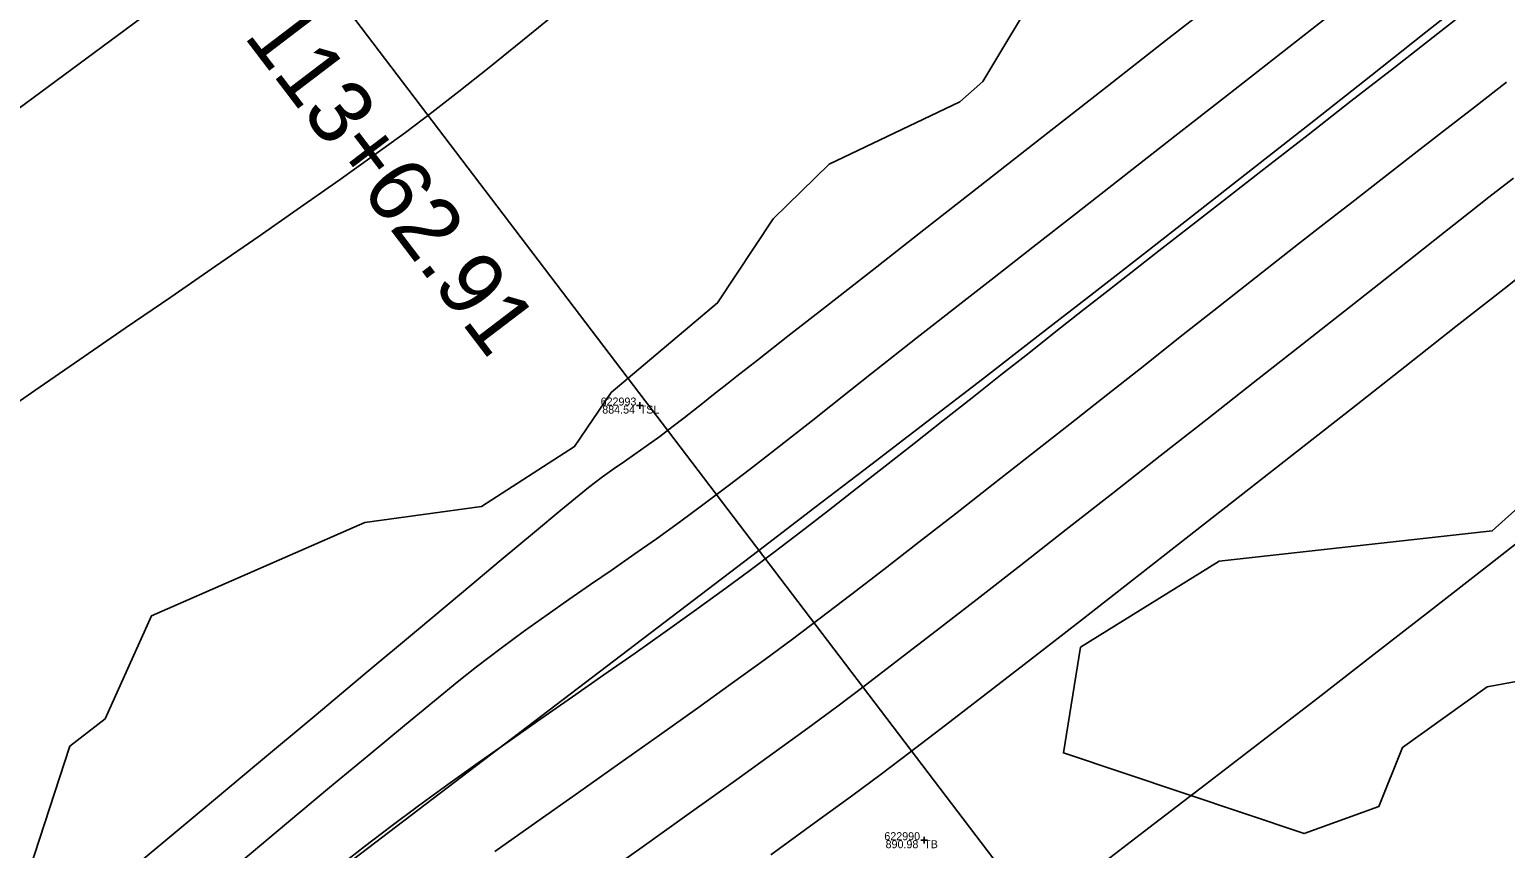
# Model space of a CAD drawing. Extents: x 1957117 to 1971063, y 701601 to 715861.
# Drawn here: x 1968394.5 to 1968459, y 710787.9 to 710823.7 of the extents above; entities that cross this region are included whole.
import ezdxf

# ---------------------------------------------------------------- set-up
doc = ezdxf.new("R2010")
doc.units = 0
for name, color, linetype in [('DT_X_Contour_Major', 7, 'Continuous'), ('DT_X_Contour_Minor', 7, 'Continuous'), ('DT_X_TIN_Hull', 7, 'Continuous'), ('GE_X_CL_20', 7, 'Continuous'), ('PV_P_Drive', 7, 'Continuous'), ('PV_P_Shoulder', 7, 'Continuous'), ('RS_Raster1', 7, 'Continuous'), ('RW_X_Esmt_RR', 7, 'Continuous'), ('SC_Scratch1', 7, 'Continuous'), ('SC_Shading5', 7, 'Continuous'), ('VG_X_Tree_Line_Rt', 7, 'Continuous')]:
    doc.layers.add(name, color=color, linetype=linetype)

msp = doc.modelspace()

# ---------------------------------------------------------------- linework, layer by layer
at = {"layer": 'DT_X_Contour_Major'}
for points in [[(1968399.463, 710787.419), (1968402.002, 710789.543), (1968404.506, 710791.638), (1968406.936, 710793.67), (1968409.251, 710795.607), (1968411.414, 710797.414), (1968413.383, 710799.06), (1968415.12, 710800.509), (1968416.584, 710801.729), (1968417.737, 710802.686), (1968418.538, 710803.347), (1968418.949, 710803.679), (1968419.555, 710804.138), (1968420.062, 710804.502), (1968420.518, 710804.817), (1968420.972, 710805.127), (1968421.471, 710805.477), (1968422.066, 710805.912), (1968422.649, 710806.352), (1968423.12, 710806.715), (1968423.533, 710807.041), (1968423.945, 710807.369), (1968424.41, 710807.739), (1968424.985, 710808.191), (1968425.429, 710808.538), (1968426.339, 710809.25), (1968427.663, 710810.286), (1968429.35, 710811.605), (1968431.348, 710813.168), (1968433.606, 710814.935), (1968436.072, 710816.864), (1968438.695, 710818.917), (1968441.424, 710821.051), (1968444.206, 710823.229), (1968446.99, 710825.408)], [(1968399.463, 710787.419), (1968402.002, 710789.543), (1968404.506, 710791.638), (1968406.936, 710793.67), (1968409.251, 710795.607), (1968411.414, 710797.414), (1968413.383, 710799.06), (1968415.12, 710800.509), (1968416.584, 710801.729), (1968417.737, 710802.686), (1968418.538, 710803.347), (1968418.949, 710803.679), (1968419.555, 710804.138), (1968420.062, 710804.502), (1968420.518, 710804.817), (1968420.972, 710805.127), (1968421.471, 710805.477), (1968422.066, 710805.912), (1968422.649, 710806.352), (1968423.12, 710806.715), (1968423.533, 710807.041), (1968423.945, 710807.369), (1968424.41, 710807.739), (1968424.985, 710808.191), (1968425.429, 710808.538), (1968426.339, 710809.25), (1968427.663, 710810.286), (1968429.35, 710811.605), (1968431.348, 710813.168), (1968433.606, 710814.935), (1968436.072, 710816.864), (1968438.695, 710818.917), (1968441.424, 710821.051), (1968444.206, 710823.229), (1968446.99, 710825.408)], [(1968392.827, 710806.603), (1968394.727, 710807.918), (1968396.688, 710809.268), (1968398.679, 710810.636), (1968400.671, 710812.004), (1968402.633, 710813.354), (1968404.535, 710814.668), (1968406.347, 710815.928), (1968408.038, 710817.116), (1968409.578, 710818.214), (1968410.938, 710819.203), (1968412.085, 710820.067), (1968413.265, 710820.986), (1968414.596, 710822.044), (1968416.054, 710823.218), (1968417.615, 710824.489)], [(1968392.827, 710806.603), (1968394.727, 710807.918), (1968396.688, 710809.268), (1968398.679, 710810.636), (1968400.671, 710812.004), (1968402.633, 710813.354), (1968404.535, 710814.668), (1968406.347, 710815.928), (1968408.038, 710817.116), (1968409.578, 710818.214), (1968410.938, 710819.203), (1968412.085, 710820.067), (1968413.265, 710820.986), (1968414.596, 710822.044), (1968416.054, 710823.218), (1968417.615, 710824.489)], [(1968460.913, 710813.886), (1968458.985, 710812.368), (1968456.883, 710810.714), (1968454.646, 710808.956), (1968452.31, 710807.121), (1968449.914, 710805.241), (1968447.493, 710803.344), (1968445.086, 710801.46), (1968442.729, 710799.619), (1968440.46, 710797.851), (1968438.317, 710796.185), (1968436.335, 710794.651), (1968434.553, 710793.279), (1968433.008, 710792.098), (1968431.736, 710791.139), (1968430.439, 710790.178), (1968428.818, 710788.994), (1968426.919, 710787.617)], [(1968460.913, 710813.886), (1968458.985, 710812.368), (1968456.883, 710810.714), (1968454.646, 710808.956), (1968452.31, 710807.121), (1968449.914, 710805.241), (1968447.493, 710803.344), (1968445.086, 710801.46), (1968442.729, 710799.619), (1968440.46, 710797.851), (1968438.317, 710796.185), (1968436.335, 710794.651), (1968434.553, 710793.279), (1968433.008, 710792.098), (1968431.736, 710791.139), (1968430.439, 710790.178), (1968428.818, 710788.994), (1968426.919, 710787.617)]]:
    msp.add_lwpolyline(points, dxfattribs=at)
at = {"layer": 'DT_X_Contour_Minor'}
for points in [[(1968408.145, 710787.193), (1968409.145, 710787.979), (1968410.291, 710788.852), (1968411.511, 710789.755), (1968412.791, 710790.684), (1968414.117, 710791.631), (1968415.476, 710792.592), (1968416.855, 710793.559), (1968418.24, 710794.526), (1968419.619, 710795.488), (1968420.976, 710796.439), (1968422.3, 710797.372), (1968423.577, 710798.281), (1968424.792, 710799.16), (1968425.934, 710800.002), (1968427.059, 710800.85), (1968428.229, 710801.743), (1968429.436, 710802.672), (1968430.67, 710803.63), (1968431.924, 710804.61), (1968433.189, 710805.603), (1968434.457, 710806.602), (1968435.719, 710807.598), (1968436.968, 710808.585), (1968438.194, 710809.555), (1968439.389, 710810.498), (1968440.546, 710811.409), (1968441.655, 710812.279), (1968442.658, 710813.062), (1968443.887, 710814.02), (1968445.31, 710815.128), (1968446.894, 710816.361), (1968448.607, 710817.694), (1968450.415, 710819.102), (1968452.288, 710820.561), (1968454.191, 710822.045), (1968456.094, 710823.53), (1968457.962, 710824.99)], [(1968408.145, 710787.193), (1968409.145, 710787.979), (1968410.291, 710788.852), (1968411.511, 710789.755), (1968412.791, 710790.684), (1968414.117, 710791.631), (1968415.476, 710792.592), (1968416.855, 710793.559), (1968418.24, 710794.526), (1968419.619, 710795.488), (1968420.976, 710796.439), (1968422.3, 710797.372), (1968423.577, 710798.281), (1968424.792, 710799.16), (1968425.934, 710800.002), (1968427.059, 710800.85), (1968428.229, 710801.743), (1968429.436, 710802.672), (1968430.67, 710803.63), (1968431.924, 710804.61), (1968433.189, 710805.603), (1968434.457, 710806.602), (1968435.719, 710807.598), (1968436.968, 710808.585), (1968438.194, 710809.555), (1968439.389, 710810.498), (1968440.546, 710811.409), (1968441.655, 710812.279), (1968442.658, 710813.062), (1968443.887, 710814.02), (1968445.31, 710815.128), (1968446.894, 710816.361), (1968448.607, 710817.694), (1968450.415, 710819.102), (1968452.288, 710820.561), (1968454.191, 710822.045), (1968456.094, 710823.53), (1968457.962, 710824.99)], [(1968403.733, 710787.303), (1968405.736, 710788.98), (1968407.62, 710790.553), (1968409.35, 710791.993), (1968410.892, 710793.271), (1968412.212, 710794.355), (1968413.275, 710795.218), (1968414.047, 710795.829), (1968415.122, 710796.648), (1968416.146, 710797.402), (1968417.129, 710798.108), (1968418.086, 710798.78), (1968419.03, 710799.433), (1968419.973, 710800.083), (1968420.928, 710800.746), (1968421.909, 710801.435), (1968422.929, 710802.167), (1968424, 710802.957), (1968425.055, 710803.752), (1968426.032, 710804.497), (1968426.949, 710805.206), (1968427.826, 710805.892), (1968428.682, 710806.566), (1968429.536, 710807.244), (1968430.408, 710807.936), (1968431.316, 710808.657), (1968432.28, 710809.419), (1968433.32, 710810.235), (1968434.109, 710810.851), (1968435.244, 710811.737), (1968436.681, 710812.859), (1968438.378, 710814.183), (1968440.291, 710815.676), (1968442.377, 710817.303), (1968444.592, 710819.033), (1968446.894, 710820.83), (1968449.239, 710822.662), (1968451.584, 710824.495)], [(1968403.733, 710787.303), (1968405.736, 710788.98), (1968407.62, 710790.553), (1968409.35, 710791.993), (1968410.892, 710793.271), (1968412.212, 710794.355), (1968413.275, 710795.218), (1968414.047, 710795.829), (1968415.122, 710796.648), (1968416.146, 710797.402), (1968417.129, 710798.108), (1968418.086, 710798.78), (1968419.03, 710799.433), (1968419.973, 710800.083), (1968420.928, 710800.746), (1968421.909, 710801.435), (1968422.929, 710802.167), (1968424, 710802.957), (1968425.055, 710803.752), (1968426.032, 710804.497), (1968426.949, 710805.206), (1968427.826, 710805.892), (1968428.682, 710806.566), (1968429.536, 710807.244), (1968430.408, 710807.936), (1968431.316, 710808.657), (1968432.28, 710809.419), (1968433.32, 710810.235), (1968434.109, 710810.851), (1968435.244, 710811.737), (1968436.681, 710812.859), (1968438.378, 710814.183), (1968440.291, 710815.676), (1968442.377, 710817.303), (1968444.592, 710819.033), (1968446.894, 710820.83), (1968449.239, 710822.662), (1968451.584, 710824.495)], [(1968414.84, 710787.766), (1968416.676, 710789.058), (1968418.508, 710790.347), (1968420.309, 710791.617), (1968422.051, 710792.848), (1968423.706, 710794.025), (1968425.246, 710795.129), (1968426.642, 710796.142), (1968427.868, 710797.048), (1968429.073, 710797.956), (1968430.409, 710798.976), (1968431.856, 710800.09), (1968433.392, 710801.281), (1968434.996, 710802.53), (1968436.646, 710803.82), (1968438.319, 710805.133), (1968439.996, 710806.451), (1968441.653, 710807.756), (1968443.27, 710809.031), (1968444.824, 710810.257), (1968446.295, 710811.417), (1968447.661, 710812.494), (1968448.9, 710813.468), (1968449.99, 710814.323), (1968451.116, 710815.201), (1968452.323, 710816.14), (1968453.597, 710817.13), (1968454.926, 710818.16), (1968456.294, 710819.221), (1968457.689, 710820.303), (1968459.096, 710821.397)], [(1968414.84, 710787.766), (1968416.676, 710789.058), (1968418.508, 710790.347), (1968420.309, 710791.617), (1968422.051, 710792.848), (1968423.706, 710794.025), (1968425.246, 710795.129), (1968426.642, 710796.142), (1968427.868, 710797.048), (1968429.073, 710797.956), (1968430.409, 710798.976), (1968431.856, 710800.09), (1968433.392, 710801.281), (1968434.996, 710802.53), (1968436.646, 710803.82), (1968438.319, 710805.133), (1968439.996, 710806.451), (1968441.653, 710807.756), (1968443.27, 710809.031), (1968444.824, 710810.257), (1968446.295, 710811.417), (1968447.661, 710812.494), (1968448.9, 710813.468), (1968449.99, 710814.323), (1968451.116, 710815.201), (1968452.323, 710816.14), (1968453.597, 710817.13), (1968454.926, 710818.16), (1968456.294, 710819.221), (1968457.689, 710820.303), (1968459.096, 710821.397)], [(1968419.138, 710786.416), (1968421.296, 710787.95), (1968423.352, 710789.416), (1968425.268, 710790.789), (1968427.007, 710792.043), (1968428.53, 710793.153), (1968429.802, 710794.093), (1968431.052, 710795.036), (1968432.512, 710796.151), (1968434.153, 710797.414), (1968435.941, 710798.8), (1968437.847, 710800.281), (1968439.837, 710801.835), (1968441.881, 710803.434), (1968443.947, 710805.054), (1968446.004, 710806.669), (1968448.019, 710808.253), (1968449.962, 710809.782), (1968451.8, 710811.23), (1968453.503, 710812.572), (1968455.038, 710813.782), (1968456.375, 710814.834), (1968457.481, 710815.704), (1968458.325, 710816.366), (1968459.397, 710817.203)], [(1968419.138, 710786.416), (1968421.296, 710787.95), (1968423.352, 710789.416), (1968425.268, 710790.789), (1968427.007, 710792.043), (1968428.53, 710793.153), (1968429.802, 710794.093), (1968431.052, 710795.036), (1968432.512, 710796.151), (1968434.153, 710797.414), (1968435.941, 710798.8), (1968437.847, 710800.281), (1968439.837, 710801.835), (1968441.881, 710803.434), (1968443.947, 710805.054), (1968446.004, 710806.669), (1968448.019, 710808.253), (1968449.962, 710809.782), (1968451.8, 710811.23), (1968453.503, 710812.572), (1968455.038, 710813.782), (1968456.375, 710814.834), (1968457.481, 710815.704), (1968458.325, 710816.366), (1968459.397, 710817.203)]]:
    msp.add_lwpolyline(points, dxfattribs=at)
at = {"layer": 'DT_X_TIN_Hull'}
msp.add_lwpolyline([(1968582.199, 710986.071), (1968550.757, 710955.863), (1968515.333, 710921.856), (1968481.234, 710888.712), (1968444.052, 710858.704), (1968405.78, 710828.942), (1968364.009, 710798.079), (1968319.414, 710764.054), (1968283.716, 710736.831), (1968245.275, 710707.654), (1968203.99, 710676.542), (1968164.316, 710646.756), (1968128.167, 710619.582), (1968085.786, 710587.631), (1968048.374, 710559.321)], dxfattribs=at)
at = {"layer": 'GE_X_CL_20'}
msp.add_line((1968437.902, 710785.807), (1968398.54, 710837.534), dxfattribs=at)
msp.add_arc((1967281.952, 712304.861), 1909.859, 307.269944, 331.08678, dxfattribs=at)
at = {"layer": 'PV_P_Drive'}
for p, q in [((1968421.038, 710807.259), (1968421.33, 710807.259)), ((1968421.184, 710807.405), (1968421.184, 710807.113)), ((1968421.184, 710807.259), (1968421.184, 710807.259)), ((1968433.478, 710788.255), (1968433.77, 710788.255)), ((1968433.624, 710788.401), (1968433.624, 710788.109)), ((1968433.624, 710788.255), (1968433.624, 710788.255))]:
    msp.add_line(p, q, dxfattribs=at)
at = {"layer": 'RW_X_Esmt_RR'}
msp.add_line((1967242.069, 709899.693), (1968426.396, 710800.927), dxfattribs=at)
for radius in [1889.859, 1939.859]:
    msp.add_arc((1967281.952, 712304.861), radius, 307.269944, 331.08678, dxfattribs=at)
at = {"layer": 'SC_Shading5'}
for points in [[(1963589.678, 706586.994), (1963626.625, 706689.548), (1963651.76, 706746.832), (1963668.09, 706778.596), (1963682.768, 706805.402), (1963734.424, 706911.594), (1963826.849, 707116.717), (1963877.258, 707215.645), (1963964.981, 707354.472), (1964070.526, 707509.355), (1964132.574, 707601.994), (1964163.9, 707642.169), (1964191.2, 707685.167), (1964278.98, 707807.131), (1964326.11, 707874.364), (1964396.427, 707968.962), (1964508.519, 708133.679), (1964655.588, 708336.552), (1964745.319, 708429.172), (1964840.327, 708522.317), (1964988.178, 708660.245), (1965089.796, 708739.041), (1965251.743, 708835.216), (1965415.807, 708922.048), (1965866.2, 709149.38), (1966173.543, 709294.131), (1966283.627, 709338.196), (1966534.003, 709419.214), (1966689.084, 709471.266), (1967008.468, 709641.817), (1967166.677, 709750.124), (1967422.113, 709931.083), (1967818.707, 710198.831), (1968187.021, 710459.852), (1968360.589, 710592.493), (1968496.543, 710707.847), (1968606.427, 710809.378), (1968733.391, 710937.091), (1968807.28, 711025.4), (1968843.008, 711077.094), (1968863.233, 711106.099), (1968909.747, 711171.311), (1968974.133, 711279.559), (1969130.932, 711546.915), (1969247.433, 711744.686), (1969402.714, 712016.424), (1969505.287, 712191.789), (1969666.311, 712460.805), (1969771.586, 712639.896), (1969880.058, 712820.917), (1969964.994, 712955.706), (1969990.005, 713000.084), (1970030.065, 713068.479)], [(1963609.915, 706579.703), (1963646.615, 706681.572), (1963671.193, 706737.585), (1963687.092, 706768.511), (1963701.884, 706795.526), (1963753.906, 706902.469), (1963846.249, 707107.41), (1963895.973, 707204.994), (1963982.966, 707342.667), (1964088.35, 707497.312), (1964150.015, 707589.379), (1964181.502, 707629.761), (1964209.024, 707673.109), (1964296.517, 707794.674), (1964343.552, 707861.772), (1964413.958, 707956.489), (1964526.123, 708121.313), (1964672.104, 708322.686), (1964760.576, 708414.006), (1964855.195, 708506.77), (1965002.134, 708643.847), (1965101.925, 708721.226), (1965262.272, 708816.451), (1965425.685, 708902.939), (1965875.63, 709130.044), (1966182.13, 709274.398), (1966290.944, 709317.954), (1966540.737, 709398.785), (1966697.632, 709451.445), (1967019.644, 709623.399), (1967178.971, 709732.471), (1967434.35, 709913.39), (1967830.945, 710181.14), (1968199.774, 710442.525), (1968374.086, 710575.735), (1968510.806, 710691.739), (1968621.36, 710793.889), (1968749.296, 710922.58), (1968824.413, 711012.355), (1968860.678, 711064.827), (1968880.812, 711093.701), (1968927.778, 711159.547), (1968992.655, 711268.62), (1969149.476, 711536.015), (1969266.039, 711733.891), (1969421.336, 712005.657), (1969523.8, 712180.835), (1969684.812, 712449.831), (1969790.084, 712628.917), (1969898.385, 712809.653), (1969983.474, 712944.685), (1970008.657, 712989.367), (1970048.626, 713057.607)]]:
    msp.add_spline(points, degree=3, dxfattribs=at)
at = {"layer": 'VG_X_Tree_Line_Rt'}
for points in [[(1968438.762, 710825.716), (1968436.184, 710821.432), (1968435.187, 710820.545), (1968429.475, 710817.819), (1968427.026, 710815.422), (1968424.591, 710811.747), (1968419.937, 710807.831), (1968418.334, 710805.467), (1968414.256, 710802.841), (1968409.162, 710802.146), (1968399.824, 710798.071), (1968397.804, 710793.564), (1968396.261, 710792.36), (1968394.489, 710786.966)], [(1968469.982, 710812.573), (1968478.689, 710809.784), (1968479.494, 710806.954), (1968479.75, 710801.888), (1968479.148, 710797.422), (1968477.346, 710795.323), (1968476.771, 710794.972), (1968466.734, 710795.565), (1968461.261, 710795.51), (1968458.242, 710794.965), (1968454.55, 710792.313), (1968453.515, 710789.733), (1968450.246, 710788.541), (1968439.716, 710792.074), (1968440.465, 710796.69), (1968446.529, 710800.451), (1968458.472, 710801.777), (1968463.853, 710806.605), (1968467.061, 710809.037), (1968469.982, 710812.573)]]:
    msp.add_lwpolyline(points, dxfattribs=at)

# ---------------------------------------------------------------- texts
at = {"layer": 'GE_X_CL_20'}
msp.add_text('PC Sta. 113+62.91', height=2.8, rotation=307.26994, dxfattribs=at).set_placement((1968395.386, 710834.505))
at = {"layer": 'PV_P_Shoulder'}
for s, p in [('884.54', (1968419.544, 710806.909)), ('890.98', (1968431.937, 710787.905))]:
    msp.add_text(s, height=0.35, dxfattribs=at).set_placement(p)
at = {"layer": 'RS_Raster1'}
for s, p in [('622993', (1968419.473, 710807.259)), ('622990', (1968431.882, 710788.255))]:
    msp.add_text(s, height=0.35, dxfattribs=at).set_placement(p)
at = {"layer": 'SC_Scratch1'}
for s, p in [('TSL', (1968421.184, 710806.909)), ('TB', (1968433.624, 710787.905))]:
    msp.add_text(s, height=0.35, dxfattribs=at).set_placement(p)

doc.saveas('drawing.dxf')
